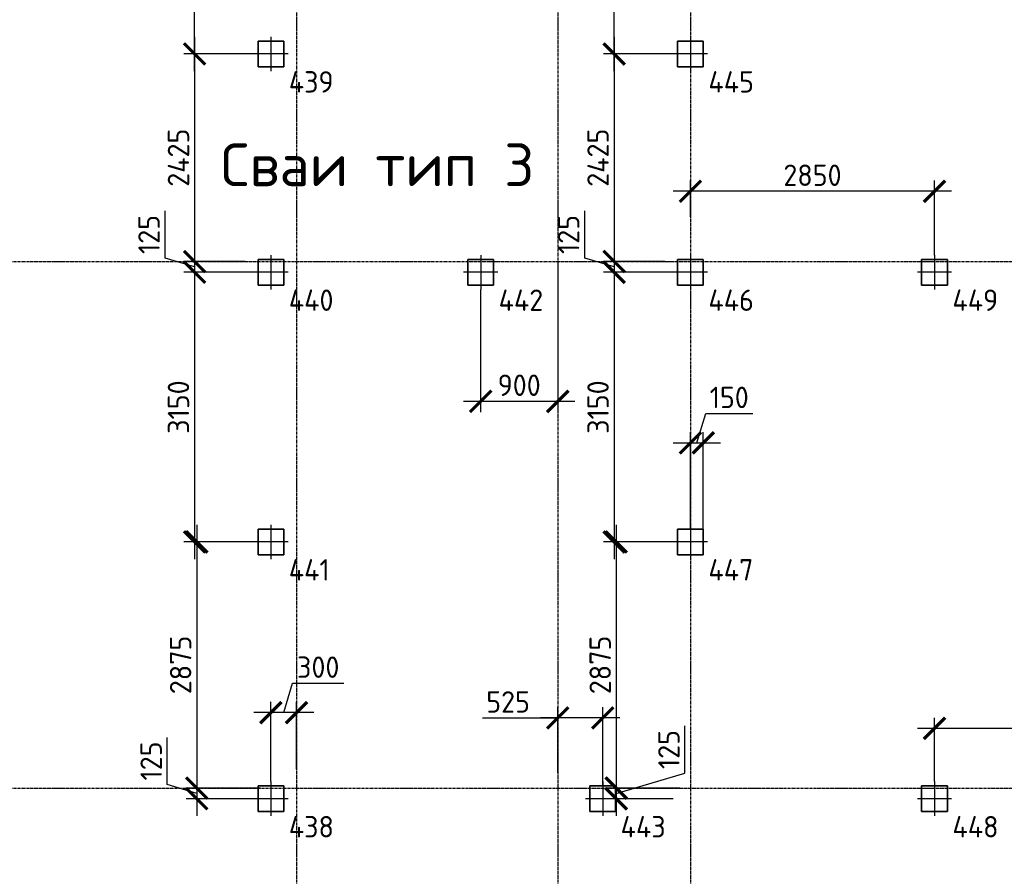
# Model space of a CAD drawing. Header units: millimetres. Extents: x -93479 to 1057970, y -66333 to 172656.
# Tile 263 of 473: x 335291 to 346789, y 91147 to 101153. Entities that reach past the tile are written whole.
import ezdxf

# ---------------------------------------------------------------- set-up
doc = ezdxf.new("R2010")
doc.units = ezdxf.units.MM
for name, pattern in [('______5', [1100, 800, -100, 100, -100]), ('DASHDOT', [25.4, 12.7, -6.35, 0, -6.35]), ('осевая', [50.8, 31.75, -6.35, 6.35, -6.35])]:
    doc.linetypes.add(name, pattern=pattern)
for name, color, linetype, lineweight in [('Standard', 7, 'Continuous', 25), ('КО_оси', 1, 'DASHDOT', 25), ('КО_осн_тон', 183, 'Continuous', 25), ('КО_фундаменты', 2, 'Continuous', 50), ('Оси', 40, '______5', 18), ('РАЗМЕРЫ', 7, 'Continuous', 9)]:
    doc.layers.add(name, color=color, linetype=linetype, lineweight=lineweight)
doc.styles.add('GOST-2.304_Type-B', font='GOST_Common.ttf')
doc.styles.add('ISOCPEUR', font='GOST_Common.ttf', dxfattribs={"height": 450})
doc.styles.add('ГОСТ', font='GOST_Common.ttf')
doc.dimstyles.new('СПДС', dxfattribs={"dimscale": 100, "dimtxt": 2.5, "dimasz": 2.5, "dimexe": 1.25, "dimexo": 0, "dimtad": 1, "dimdec": 0, "dimtxsty": 'GOST-2.304_Type-B', "dimblk": 'ARCHTICK', "dimcen": 2.5, "dimdle": 2, "dimadec": 0, "dimazin": 2, "dimtfac": 0.75, "dimtdec": 0, "dimtmove": 1, "dimatfit": 3, "dimfxl": 1, "dimtolj": 1, "dimarcsym": 1})

# ---------------------------------------------------------------- blocks, each defined once
blk = doc.blocks.new('оси')
at = {"layer": 'Оси', "color": 7, "linetype": 'осевая', "lineweight": 25, "transparency": 33554687}
for p, q in [((21513.5, 151.4), (21513.5, -36280.2)), ((24563.5, 151.4), (24563.5, -36280.2)), ((26113.5, 151.4), (26113.5, -36280.2)), ((-11815.1, -26006.9), (53620.6, -26006.9)), ((-11815.1, -32156.9), (53620.6, -32156.9))]:
    blk.add_line(p, q, dxfattribs=at)
blk = doc.blocks.new('Свайка')
at = {"layer": 'КО_оси', "color": 7, "ltscale": 100}
for p, q in [((0, 200), (0, -200)), ((200, 0), (-200, 0))]:
    blk.add_line(p, q, dxfattribs=at)
at = {"layer": 'КО_фундаменты', "color": 7, "lineweight": 35, "ltscale": 100}
for p, q in [((150, 150), (-150, 150)), ((-150, 150), (-150, -150)), ((150, -150), (150, 150)), ((-150, -150), (150, -150))]:
    blk.add_line(p, q, dxfattribs=at)
blk = doc.blocks.new('_ArchTick')
at = {"color": 0, "linetype": 'ByBlock', "const_width": 0.15}
blk.add_lwpolyline([(-0.5, -0.5), (0.5, 0.5)], dxfattribs=at)
blk = doc.blocks.new('*D2108')
at = {"layer": 'DEFPOINTS', "color": 0, "transparency": 16777216}
for p in [(338224, 93059), (338524, 92400), (338224, 92253, -3460)]:
    blk.add_point(p, dxfattribs=at)
at = {"layer": 'РАЗМЕРЫ', "color": 0, "lineweight": -2, "transparency": 16777216}
for p, q in [((338374, 93059), (338477, 93403)), ((338477, 93403), (339077, 93403)), ((338224, 92253), (338224, 93184)), ((338524, 92400), (338524, 93184)), ((338724, 93059), (338024, 93059))]:
    blk.add_line(p, q, dxfattribs=at)
at = {"layer": 'РАЗМЕРЫ', "color": 0, "lineweight": -2, "transparency": 16777216, "xscale": 250, "yscale": 250, "zscale": 250, "rotation": 180}
blk.add_blockref('_ArchTick', (338224, 93059), dxfattribs=at)
at = {"layer": 'РАЗМЕРЫ', "color": 0, "lineweight": -2, "transparency": 16777216, "xscale": 250, "yscale": 250, "zscale": 250}
blk.add_blockref('_ArchTick', (338524, 93059), dxfattribs=at)
at = {"layer": 'РАЗМЕРЫ', "color": 0, "transparency": 16777216, "insert": (338777, 93590), "char_height": 250, "attachment_point": 5, "style": 'GOST-2.304_Type-B'}
blk.add_mtext('\\A1;300', dxfattribs=at)
blk = doc.blocks.new('*D2109')
at = {"layer": 'DEFPOINTS', "color": 0, "transparency": 16777216}
for p in [(341574, 92997), (341574, 92361), (342099, 92203, -360)]:
    blk.add_point(p, dxfattribs=at)
at = {"layer": 'РАЗМЕРЫ', "color": 0, "lineweight": -2, "transparency": 16777216}
for p, q in [((341574, 92361), (341574, 93122)), ((342099, 92203), (342099, 93122)), ((340694, 92997), (341574, 92997)), ((342299, 92997), (341374, 92997))]:
    blk.add_line(p, q, dxfattribs=at)
at = {"layer": 'РАЗМЕРЫ', "color": 0, "lineweight": -2, "transparency": 16777216, "xscale": 250, "yscale": 250, "zscale": 250, "rotation": 180}
blk.add_blockref('_ArchTick', (341574, 92997), dxfattribs=at)
at = {"layer": 'РАЗМЕРЫ', "color": 0, "lineweight": -2, "transparency": 16777216, "xscale": 250, "yscale": 250, "zscale": 250}
blk.add_blockref('_ArchTick', (342099, 92997), dxfattribs=at)
at = {"layer": 'РАЗМЕРЫ', "color": 0, "transparency": 16777216, "insert": (340994, 93184), "char_height": 250, "attachment_point": 5, "style": 'GOST-2.304_Type-B'}
blk.add_mtext('\\A1;525', dxfattribs=at)
blk = doc.blocks.new('*D2110')
at = {"layer": 'DEFPOINTS', "color": 0, "transparency": 16777216}
for p in [(345974, 92875), (348824, 92384), (345974, 92253, -3460)]:
    blk.add_point(p, dxfattribs=at)
at = {"layer": 'РАЗМЕРЫ', "color": 0, "lineweight": -2, "transparency": 16777216}
for p, q in [((345974, 92253), (345974, 93000)), ((348824, 92384), (348824, 93000)), ((349024, 92875), (345774, 92875))]:
    blk.add_line(p, q, dxfattribs=at)
at = {"layer": 'РАЗМЕРЫ', "color": 0, "lineweight": -2, "transparency": 16777216, "xscale": 250, "yscale": 250, "zscale": 250, "rotation": 180}
blk.add_blockref('_ArchTick', (345974, 92875), dxfattribs=at)
at = {"layer": 'РАЗМЕРЫ', "color": 0, "lineweight": -2, "transparency": 16777216, "xscale": 250, "yscale": 250, "zscale": 250}
blk.add_blockref('_ArchTick', (348824, 92875), dxfattribs=at)
at = {"layer": 'РАЗМЕРЫ', "color": 0, "transparency": 16777216, "insert": (347399, 93063), "char_height": 250, "attachment_point": 5, "style": 'GOST-2.304_Type-B'}
blk.add_mtext('\\A1;2850', dxfattribs=at)
blk = doc.blocks.new('*D2141')
at = {"layer": 'DEFPOINTS', "color": 0, "transparency": 16777216}
for p in [(338224, 100753, -360), (337333, 98328), (337924, 98328)]:
    blk.add_point(p, dxfattribs=at)
at = {"layer": 'РАЗМЕРЫ', "color": 0, "lineweight": -2, "transparency": 16777216}
for p, q in [((337333, 100953), (337333, 98128)), ((338224, 100753), (337208, 100753)), ((337924, 98328), (337208, 98328))]:
    blk.add_line(p, q, dxfattribs=at)
at = {"layer": 'РАЗМЕРЫ', "color": 0, "lineweight": -2, "transparency": 16777216, "xscale": 250, "yscale": 250, "zscale": 250}
for p, rotation in [((337333, 100753), 90), ((337333, 98328), 270)]:
    blk.add_blockref('_ArchTick', p, dxfattribs=dict(at, rotation=rotation))
at = {"layer": 'РАЗМЕРЫ', "color": 0, "transparency": 16777216, "insert": (337145, 99541), "char_height": 250, "attachment_point": 5, "rotation": 90, "style": 'GOST-2.304_Type-B'}
blk.add_mtext('\\A1;2425', dxfattribs=at)
blk = doc.blocks.new('*D2142')
at = {"layer": 'DEFPOINTS', "color": 0, "transparency": 16777216}
for p in [(337924, 98328), (337333, 98203), (338024, 98203, -360)]:
    blk.add_point(p, dxfattribs=at)
at = {"layer": 'РАЗМЕРЫ', "color": 0, "lineweight": -2, "transparency": 16777216}
for p, q in [((336989, 98369), (336989, 98919)), ((337333, 98528), (337333, 98003)), ((337333, 98266), (336989, 98369)), ((337924, 98328), (337208, 98328)), ((338024, 98203), (337208, 98203))]:
    blk.add_line(p, q, dxfattribs=at)
at = {"layer": 'РАЗМЕРЫ', "color": 0, "lineweight": -2, "transparency": 16777216, "xscale": 250, "yscale": 250, "zscale": 250}
for p, rotation in [((337333, 98328), 90), ((337333, 98203), 270)]:
    blk.add_blockref('_ArchTick', p, dxfattribs=dict(at, rotation=rotation))
at = {"layer": 'РАЗМЕРЫ', "color": 0, "transparency": 16777216, "insert": (336801, 98644), "char_height": 250, "attachment_point": 5, "rotation": 90, "style": 'GOST-2.304_Type-B'}
blk.add_mtext('\\A1;125', dxfattribs=at)
blk = doc.blocks.new('*D2143')
at = {"layer": 'DEFPOINTS', "color": 0, "transparency": 16777216}
for p in [(338024, 98203), (337333, 95053), (338074, 95053, -3100)]:
    blk.add_point(p, dxfattribs=at)
at = {"layer": 'РАЗМЕРЫ', "color": 0, "lineweight": -2, "transparency": 16777216}
for p, q in [((337333, 98403), (337333, 94853)), ((338024, 98203), (337208, 98203)), ((338074, 95053), (337208, 95053))]:
    blk.add_line(p, q, dxfattribs=at)
at = {"layer": 'РАЗМЕРЫ', "color": 0, "lineweight": -2, "transparency": 16777216, "xscale": 250, "yscale": 250, "zscale": 250}
for p, rotation in [((337333, 98203), 90), ((337333, 95053), 270)]:
    blk.add_blockref('_ArchTick', p, dxfattribs=dict(at, rotation=rotation))
at = {"layer": 'РАЗМЕРЫ', "color": 0, "transparency": 16777216, "insert": (337145, 96628), "char_height": 250, "attachment_point": 5, "rotation": 90, "style": 'GOST-2.304_Type-B'}
blk.add_mtext('\\A1;3150', dxfattribs=at)
blk = doc.blocks.new('*D2144')
at = {"layer": 'DEFPOINTS', "color": 0, "transparency": 16777216}
for p in [(338074, 95053, -3460), (337358, 92178), (338099, 92178)]:
    blk.add_point(p, dxfattribs=at)
at = {"layer": 'РАЗМЕРЫ', "color": 0, "lineweight": -2, "transparency": 16777216}
for p, q in [((337358, 95253), (337358, 91978)), ((338074, 95053), (337233, 95053)), ((338099, 92178), (337233, 92178))]:
    blk.add_line(p, q, dxfattribs=at)
at = {"layer": 'РАЗМЕРЫ', "color": 0, "lineweight": -2, "transparency": 16777216, "xscale": 250, "yscale": 250, "zscale": 250}
for p, rotation in [((337358, 95053), 90), ((337358, 92178), 270)]:
    blk.add_blockref('_ArchTick', p, dxfattribs=dict(at, rotation=rotation))
at = {"layer": 'РАЗМЕРЫ', "color": 0, "transparency": 16777216, "insert": (337170, 93616), "char_height": 250, "attachment_point": 5, "rotation": 90, "style": 'GOST-2.304_Type-B'}
blk.add_mtext('\\A1;2875', dxfattribs=at)
blk = doc.blocks.new('*D2145')
at = {"layer": 'DEFPOINTS', "color": 0, "transparency": 16777216}
for p in [(338099, 92178), (337358, 92053), (338024, 92053, -360)]:
    blk.add_point(p, dxfattribs=at)
at = {"layer": 'РАЗМЕРЫ', "color": 0, "lineweight": -2, "transparency": 16777216}
for p, q in [((337014, 92219), (337014, 92769)), ((337358, 92378), (337358, 91853)), ((337358, 92116), (337014, 92219)), ((338099, 92178), (337233, 92178)), ((338024, 92053), (337233, 92053))]:
    blk.add_line(p, q, dxfattribs=at)
at = {"layer": 'РАЗМЕРЫ', "color": 0, "lineweight": -2, "transparency": 16777216, "xscale": 250, "yscale": 250, "zscale": 250}
for p, rotation in [((337358, 92178), 90), ((337358, 92053), 270)]:
    blk.add_blockref('_ArchTick', p, dxfattribs=dict(at, rotation=rotation))
at = {"layer": 'РАЗМЕРЫ', "color": 0, "transparency": 16777216, "insert": (336826, 92494), "char_height": 250, "attachment_point": 5, "rotation": 90, "style": 'GOST-2.304_Type-B'}
blk.add_mtext('\\A1;125', dxfattribs=at)
blk = doc.blocks.new('*D2146')
at = {"layer": 'DEFPOINTS', "color": 0, "transparency": 16777216}
for p in [(337333, 103303), (338224, 103303, -360), (338224, 100753, -360)]:
    blk.add_point(p, dxfattribs=at)
at = {"layer": 'РАЗМЕРЫ', "color": 0, "lineweight": -2, "transparency": 16777216}
for p, q in [((337333, 100553), (337333, 103503)), ((338224, 103303), (337208, 103303)), ((338224, 100753), (337208, 100753))]:
    blk.add_line(p, q, dxfattribs=at)
at = {"layer": 'РАЗМЕРЫ', "color": 0, "lineweight": -2, "transparency": 16777216, "xscale": 250, "yscale": 250, "zscale": 250}
for p, rotation in [((337333, 103303), 90), ((337333, 100753), 270)]:
    blk.add_blockref('_ArchTick', p, dxfattribs=dict(at, rotation=rotation))
at = {"layer": 'РАЗМЕРЫ', "color": 0, "transparency": 16777216, "insert": (337145, 102028), "char_height": 250, "attachment_point": 5, "rotation": 90, "style": 'GOST-2.304_Type-B'}
blk.add_mtext('\\A1;2550', dxfattribs=at)
blk = doc.blocks.new('*D2147')
at = {"layer": 'DEFPOINTS', "color": 0, "transparency": 16777216}
for p in [(343124, 100753, -360), (342233, 98328), (342824, 98328)]:
    blk.add_point(p, dxfattribs=at)
at = {"layer": 'РАЗМЕРЫ', "color": 0, "lineweight": -2, "transparency": 16777216}
for p, q in [((342233, 100953), (342233, 98128)), ((343124, 100753), (342108, 100753)), ((342824, 98328), (342108, 98328))]:
    blk.add_line(p, q, dxfattribs=at)
at = {"layer": 'РАЗМЕРЫ', "color": 0, "lineweight": -2, "transparency": 16777216, "xscale": 250, "yscale": 250, "zscale": 250}
for p, rotation in [((342233, 100753), 90), ((342233, 98328), 270)]:
    blk.add_blockref('_ArchTick', p, dxfattribs=dict(at, rotation=rotation))
at = {"layer": 'РАЗМЕРЫ', "color": 0, "transparency": 16777216, "insert": (342045, 99541), "char_height": 250, "attachment_point": 5, "rotation": 90, "style": 'GOST-2.304_Type-B'}
blk.add_mtext('\\A1;2425', dxfattribs=at)
blk = doc.blocks.new('*D2148')
at = {"layer": 'DEFPOINTS', "color": 0, "transparency": 16777216}
for p in [(342824, 98328), (342233, 98203), (342924, 98203, -360)]:
    blk.add_point(p, dxfattribs=at)
at = {"layer": 'РАЗМЕРЫ', "color": 0, "lineweight": -2, "transparency": 16777216}
for p, q in [((341889, 98369), (341889, 98919)), ((342233, 98528), (342233, 98003)), ((342233, 98266), (341889, 98369)), ((342824, 98328), (342108, 98328)), ((342924, 98203), (342108, 98203))]:
    blk.add_line(p, q, dxfattribs=at)
at = {"layer": 'РАЗМЕРЫ', "color": 0, "lineweight": -2, "transparency": 16777216, "xscale": 250, "yscale": 250, "zscale": 250}
for p, rotation in [((342233, 98328), 90), ((342233, 98203), 270)]:
    blk.add_blockref('_ArchTick', p, dxfattribs=dict(at, rotation=rotation))
at = {"layer": 'РАЗМЕРЫ', "color": 0, "transparency": 16777216, "insert": (341701, 98644), "char_height": 250, "attachment_point": 5, "rotation": 90, "style": 'GOST-2.304_Type-B'}
blk.add_mtext('\\A1;125', dxfattribs=at)
blk = doc.blocks.new('*D2149')
at = {"layer": 'DEFPOINTS', "color": 0, "transparency": 16777216}
for p in [(342924, 98203), (342233, 95053), (342974, 95053, -3100)]:
    blk.add_point(p, dxfattribs=at)
at = {"layer": 'РАЗМЕРЫ', "color": 0, "lineweight": -2, "transparency": 16777216}
for p, q in [((342233, 98403), (342233, 94853)), ((342924, 98203), (342108, 98203)), ((342974, 95053), (342108, 95053))]:
    blk.add_line(p, q, dxfattribs=at)
at = {"layer": 'РАЗМЕРЫ', "color": 0, "lineweight": -2, "transparency": 16777216, "xscale": 250, "yscale": 250, "zscale": 250}
for p, rotation in [((342233, 98203), 90), ((342233, 95053), 270)]:
    blk.add_blockref('_ArchTick', p, dxfattribs=dict(at, rotation=rotation))
at = {"layer": 'РАЗМЕРЫ', "color": 0, "transparency": 16777216, "insert": (342045, 96628), "char_height": 250, "attachment_point": 5, "rotation": 90, "style": 'GOST-2.304_Type-B'}
blk.add_mtext('\\A1;3150', dxfattribs=at)
blk = doc.blocks.new('*D2150')
at = {"layer": 'DEFPOINTS', "color": 0, "transparency": 16777216}
for p in [(342974, 95053, -3460), (342258, 92178), (342999, 92178)]:
    blk.add_point(p, dxfattribs=at)
at = {"layer": 'РАЗМЕРЫ', "color": 0, "lineweight": -2, "transparency": 16777216}
for p, q in [((342258, 95253), (342258, 91978)), ((342974, 95053), (342133, 95053)), ((342999, 92178), (342133, 92178))]:
    blk.add_line(p, q, dxfattribs=at)
at = {"layer": 'РАЗМЕРЫ', "color": 0, "lineweight": -2, "transparency": 16777216, "xscale": 250, "yscale": 250, "zscale": 250}
for p, rotation in [((342258, 95053), 90), ((342258, 92178), 270)]:
    blk.add_blockref('_ArchTick', p, dxfattribs=dict(at, rotation=rotation))
at = {"layer": 'РАЗМЕРЫ', "color": 0, "transparency": 16777216, "insert": (342070, 93616), "char_height": 250, "attachment_point": 5, "rotation": 90, "style": 'GOST-2.304_Type-B'}
blk.add_mtext('\\A1;2875', dxfattribs=at)
blk = doc.blocks.new('*D2151')
at = {"layer": 'DEFPOINTS', "color": 0, "transparency": 16777216}
for p in [(342999, 92178), (342258, 92053), (342924, 92053, -360)]:
    blk.add_point(p, dxfattribs=at)
at = {"layer": 'РАЗМЕРЫ', "color": 0, "lineweight": -2, "transparency": 16777216}
for p, q in [((343059, 92353), (343059, 92903)), ((342258, 92378), (342258, 91853)), ((342258, 92116), (343059, 92353)), ((342999, 92178), (342133, 92178)), ((342924, 92053), (342133, 92053))]:
    blk.add_line(p, q, dxfattribs=at)
at = {"layer": 'РАЗМЕРЫ', "color": 0, "lineweight": -2, "transparency": 16777216, "xscale": 250, "yscale": 250, "zscale": 250}
for p, rotation in [((342258, 92178), 90), ((342258, 92053), 270)]:
    blk.add_blockref('_ArchTick', p, dxfattribs=dict(at, rotation=rotation))
at = {"layer": 'РАЗМЕРЫ', "color": 0, "transparency": 16777216, "insert": (342872, 92628), "char_height": 250, "attachment_point": 5, "rotation": 90, "style": 'GOST-2.304_Type-B'}
blk.add_mtext('\\A1;125', dxfattribs=at)
blk = doc.blocks.new('*D2152')
at = {"layer": 'DEFPOINTS', "color": 0, "transparency": 16777216}
for p in [(342233, 103303), (343124, 103303, -360), (343124, 100753, -360)]:
    blk.add_point(p, dxfattribs=at)
at = {"layer": 'РАЗМЕРЫ', "color": 0, "lineweight": -2, "transparency": 16777216}
for p, q in [((342233, 100553), (342233, 103503)), ((343124, 103303), (342108, 103303)), ((343124, 100753), (342108, 100753))]:
    blk.add_line(p, q, dxfattribs=at)
at = {"layer": 'РАЗМЕРЫ', "color": 0, "lineweight": -2, "transparency": 16777216, "xscale": 250, "yscale": 250, "zscale": 250}
for p, rotation in [((342233, 103303), 90), ((342233, 100753), 270)]:
    blk.add_blockref('_ArchTick', p, dxfattribs=dict(at, rotation=rotation))
at = {"layer": 'РАЗМЕРЫ', "color": 0, "transparency": 16777216, "insert": (342045, 102028), "char_height": 250, "attachment_point": 5, "rotation": 90, "style": 'GOST-2.304_Type-B'}
blk.add_mtext('\\A1;2550', dxfattribs=at)
blk = doc.blocks.new('*D2159')
at = {"layer": 'DEFPOINTS', "color": 0, "transparency": 16777216}
for p in [(341574, 98328), (340674, 98003, -360), (340674, 96695)]:
    blk.add_point(p, dxfattribs=at)
at = {"layer": 'РАЗМЕРЫ', "color": 0, "lineweight": -2, "transparency": 16777216}
for p, q in [((341574, 98328), (341574, 96570)), ((340674, 98003), (340674, 96570)), ((341774, 96695), (340474, 96695))]:
    blk.add_line(p, q, dxfattribs=at)
at = {"layer": 'РАЗМЕРЫ', "color": 0, "lineweight": -2, "transparency": 16777216, "xscale": 250, "yscale": 250, "zscale": 250, "rotation": 180}
blk.add_blockref('_ArchTick', (340674, 96695), dxfattribs=at)
at = {"layer": 'РАЗМЕРЫ', "color": 0, "lineweight": -2, "transparency": 16777216, "xscale": 250, "yscale": 250, "zscale": 250}
blk.add_blockref('_ArchTick', (341574, 96695), dxfattribs=at)
at = {"layer": 'РАЗМЕРЫ', "color": 0, "transparency": 16777216, "insert": (341124, 96883), "char_height": 250, "attachment_point": 5, "style": 'GOST-2.304_Type-B'}
blk.add_mtext('\\A1;900', dxfattribs=at)
blk = doc.blocks.new('*D2162')
at = {"layer": 'DEFPOINTS', "color": 0, "transparency": 16777216}
for p in [(343274, 96210), (343124, 95203, -3460), (343274, 95203, -3460)]:
    blk.add_point(p, dxfattribs=at)
at = {"layer": 'РАЗМЕРЫ', "color": 0, "lineweight": -2, "transparency": 16777216}
for p, q in [((343199, 96210), (343302, 96554)), ((343302, 96554), (343852, 96554)), ((343124, 95203), (343124, 96335)), ((343274, 95203), (343274, 96335)), ((342924, 96210), (343474, 96210))]:
    blk.add_line(p, q, dxfattribs=at)
at = {"layer": 'РАЗМЕРЫ', "color": 0, "lineweight": -2, "transparency": 16777216, "xscale": 250, "yscale": 250, "zscale": 250, "rotation": 180}
blk.add_blockref('_ArchTick', (343124, 96210), dxfattribs=at)
at = {"layer": 'РАЗМЕРЫ', "color": 0, "lineweight": -2, "transparency": 16777216, "xscale": 250, "yscale": 250, "zscale": 250}
blk.add_blockref('_ArchTick', (343274, 96210), dxfattribs=at)
at = {"layer": 'РАЗМЕРЫ', "color": 0, "transparency": 16777216, "insert": (343577, 96741), "char_height": 250, "attachment_point": 5, "style": 'GOST-2.304_Type-B'}
blk.add_mtext('\\A1;150', dxfattribs=at)
blk = doc.blocks.new('*D2163')
at = {"layer": 'DEFPOINTS', "color": 0, "transparency": 16777216}
for p in [(343124, 99149), (343124, 98850), (345974, 98403, -3460)]:
    blk.add_point(p, dxfattribs=at)
at = {"layer": 'РАЗМЕРЫ', "color": 0, "lineweight": -2, "transparency": 16777216}
for p, q in [((343124, 98850), (343124, 99274)), ((345974, 98403), (345974, 99274)), ((346174, 99149), (342924, 99149))]:
    blk.add_line(p, q, dxfattribs=at)
at = {"layer": 'РАЗМЕРЫ', "color": 0, "lineweight": -2, "transparency": 16777216, "xscale": 250, "yscale": 250, "zscale": 250, "rotation": 180}
blk.add_blockref('_ArchTick', (343124, 99149), dxfattribs=at)
at = {"layer": 'РАЗМЕРЫ', "color": 0, "lineweight": -2, "transparency": 16777216, "xscale": 250, "yscale": 250, "zscale": 250}
blk.add_blockref('_ArchTick', (345974, 99149), dxfattribs=at)
at = {"layer": 'РАЗМЕРЫ', "color": 0, "transparency": 16777216, "insert": (344549, 99336), "char_height": 250, "attachment_point": 5, "style": 'GOST-2.304_Type-B'}
blk.add_mtext('\\A1;2850', dxfattribs=at)

msp = doc.modelspace()

# ---------------------------------------------------------------- block references
msp.add_blockref('оси', (317010.4, 124335.1, 3100))
at = {"layer": 'КО_оси'}
for p in [(338224.1, 100753.2, -360), (343124.1, 100753.2, -360), (338224.1, 98203.2, -360), (340674.1, 98203.2, 2740), (343124.1, 98203.2, -360), (345974.1, 98203.2, -360), (338224.1, 95053.2, -360), (343124.1, 95053.2, -360), (338224.1, 92053.2, -360), (342099.1, 92053.2, 2740), (345974.1, 92053.2, -360)]:
    msp.add_blockref('Свайка', p, dxfattribs=at)

# ---------------------------------------------------------------- texts
at = {"layer": 'Standard', "color": 7, "linetype": 'Continuous', "lineweight": 25, "transparency": 33554687, "insert": (339470, 99458.1, 3100), "char_height": 500, "width": 4680.03, "attachment_point": 5, "style": 'ISOCPEUR'}
msp.add_mtext('\\A1;{\\fISOCPEUR|b0|i0|c204|p34;Сваи тип \\fISOCPEUR|b0|i0|c0|p34;3}', dxfattribs=at)
at = {"layer": 'КО_осн_тон', "style": 'ГОСТ'}
for s, p in [('439', (338433.3, 100301.6)), ('445', (343333.3, 100301.6)), ('440', (338433.3, 97751.6)), ('442', (340883.3, 97751.6, 3100)), ('446', (343333.3, 97751.6)), ('449', (346183.3, 97751.6)), ('441', (338433.3, 94601.6)), ('447', (343333.3, 94601.6)), ('438', (338433.3, 91601.6)), ('443', (342308.3, 91601.6, 3100)), ('448', (346183.3, 91601.6))]:
    msp.add_text(s, height=250, dxfattribs=at).set_placement(p)

# ---------------------------------------------------------------- dimensions: what is measured, and where the dimension line sits
at = {"layer": 'РАЗМЕРЫ'}
for base, p1, p2, picture, middle in [((337332.6, 103303.2), (338224.1, 100753.2, -360), (338224.1, 103303.2, -360), '*D2146', (337145.1, 102028.2)), ((342232.6, 103303.2), (343124.1, 100753.2, -360), (343124.1, 103303.2, -360), '*D2152', (342045.1, 102028.2)), ((337332.6, 98328.2), (338224.1, 100753.2, -360), (337924.2, 98328.2), '*D2141', (337145.1, 99540.7)), ((342232.6, 98328.2), (343124.1, 100753.2, -360), (342824.2, 98328.2), '*D2147', (342045.1, 99540.7)), ((337332.6, 98203.2), (337924.2, 98328.2), (338024.1, 98203.2, -360), '*D2142', (336801.4, 98431.3)), ((342232.6, 98203.2), (342824.2, 98328.2), (342924.1, 98203.2, -360), '*D2148', (341701.4, 98431.3)), ((337332.6, 95053.2, -360), (338024.1, 98203.2, -360), (338074.1, 95053.2, -3460), '*D2143', (337145.1, 96628.2, -360)), ((342232.6, 95053.2, -360), (342924.1, 98203.2, -360), (342974.1, 95053.2, -3460), '*D2149', (342045.1, 96628.2, -360)), ((337357.6, 92178.2), (338074.1, 95053.2, -3460), (338099.1, 92178.2), '*D2144', (337170.1, 93615.7)), ((342257.6, 92178.2), (342974.1, 95053.2, -3460), (342999.1, 92178.2), '*D2150', (342070.1, 93615.7)), ((337357.6, 92053.2), (338099.1, 92178.2), (338024.1, 92053.2, -360), '*D2145', (336826.4, 92281.3))]:
    dim = msp.add_linear_dim(base=base, p1=p1, p2=p2, angle=90, dimstyle='СПДС', dxfattribs=at)
    dim.commit()
    dim.dimension.update_dxf_attribs({"geometry": picture, "text_midpoint": middle})
for base, p1, p2, picture, middle in [((343124, 99148.7, 3100), (345974.1, 98403.2, -360), (343124, 98850.1, 3100), '*D2163', (344549, 99336.2, 3100)), ((340674.1, 96695.2, 3100), (341574, 98328.2, 3100), (340674.1, 98003.2, 2740), '*D2159', (341124, 96882.7, 3100)), ((343274.1, 96210.2, 3100), (343124.1, 95203.2, -360), (343274.1, 95203.2, -360), '*D2162', (343364.7, 96741.5, 3100)), ((338224.1, 93058.9, 3100), (338524, 92399.8, 3100), (338224.1, 92253.2, -360), '*D2108', (338539.7, 93590.1, 3100)), ((345974.1, 92875.4, 3100), (348824, 92384.2, 3100), (345974.1, 92253.2, -360), '*D2110', (347399, 93062.9, 3100))]:
    dim = msp.add_linear_dim(base=base, p1=p1, p2=p2, dimstyle='СПДС', dxfattribs=at)
    dim.commit()
    dim.dimension.update_dxf_attribs({"geometry": picture, "text_midpoint": middle})
dim = msp.add_linear_dim(base=(341574, 92996.6, 3100), p1=(342099.1, 92203.2, 2740), p2=(341574, 92361.4, 3100), dimstyle='СПДС', dxfattribs=at)
dim.commit()
dim.dimension.update_dxf_attribs({"geometry": '*D2109', "text_midpoint": (340993.6, 93308.6, 3100), "dimtype": 160})
dim = msp.add_linear_dim(base=(342257.6, 92053.2), p1=(342999.1, 92178.2), p2=(342924.1, 92053.2, -360), angle=90, dimstyle='СПДС', dxfattribs=at)
dim.commit()
dim.dimension.update_dxf_attribs({"geometry": '*D2151', "text_midpoint": (343059.3, 92415.2), "dimtype": 160})

doc.saveas('drawing.dxf')
